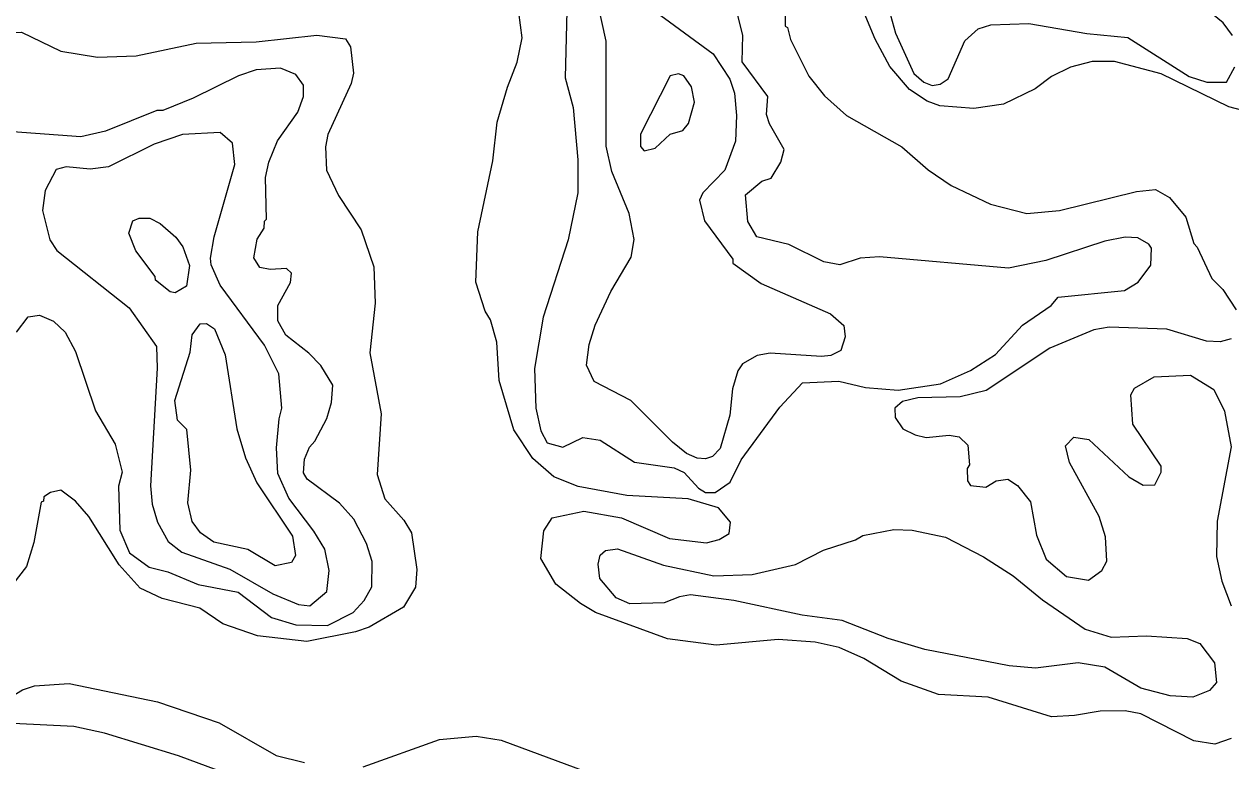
# Model space of a CAD drawing. Extents: x 763.2 to 816.8, y 7896.5 to 7952.7.
# Drawn here: x 785.528 to 788.764, y 7909.816 to 7911.794 of the extents above; entities that cross this region are included whole.
import ezdxf

# ---------------------------------------------------------------- set-up
doc = ezdxf.new("R2010")
doc.units = 0
doc.header["$LTSCALE"] = 0.064
doc.layers.add('1', color=7, linetype='Continuous', lineweight=25)
doc.layers.add('2', color=7, linetype='Continuous', lineweight=13)

msp = doc.modelspace()

# ---------------------------------------------------------------- linework, layer by layer
at = {"layer": '1'}
for points in [[(787.5682, 7911.8862), (787.5686, 7911.7885), (787.5749, 7911.7847), (787.5827, 7911.7527), (787.6326, 7911.6546), (787.6743, 7911.601), (787.7329, 7911.5489), (787.8814, 7911.4646), (787.9525, 7911.403), (788.0141, 7911.3608), (788.119, 7911.3103), (788.2168, 7911.286), (788.3041, 7911.294), (788.5111, 7911.345), (788.5621, 7911.3499), (788.5997, 7911.3289), (788.6429, 7911.2762), (788.6644, 7911.2051), (788.6741, 7911.1954), (788.7132, 7911.1112), (788.7423, 7911.0814), (788.7781, 7911.0271)], [(788.8131, 7911.5577), (788.7584, 7911.5719), (788.5776, 7911.6606), (788.452, 7911.6935), (788.3919, 7911.6933), (788.3343, 7911.6786), (788.2831, 7911.6531), (788.2392, 7911.6206), (788.1541, 7911.5788), (788.0747, 7911.567), (787.9832, 7911.5744), (787.9499, 7911.5869), (787.9019, 7911.6185), (787.8496, 7911.6804), (787.8105, 7911.7537), (787.763, 7911.8678)], [(788.7648, 7909.8762), (788.7214, 7909.8612), (788.6647, 7909.8705), (788.5224, 7909.9428), (788.4808, 7909.9511), (788.4132, 7909.9497), (788.3446, 7909.938), (788.2826, 7909.9351), (788.1134, 7909.9877), (787.9798, 7909.9949), (787.8802, 7910.0307), (787.7798, 7910.0914), (787.7138, 7910.1204), (787.6491, 7910.1352), (787.5496, 7910.1421), (787.3837, 7910.1273), (787.253, 7910.1438), (787.0601, 7910.2147), (787.0198, 7910.2385), (786.954, 7910.2905), (786.9131, 7910.3599), (786.9213, 7910.4343), (786.9438, 7910.4685), (787.0288, 7910.4871), (787.1297, 7910.4685), (787.2588, 7910.4135), (787.3574, 7910.4018), (787.392, 7910.4106), (787.4185, 7910.4267), (787.422, 7910.4576), (787.3902, 7910.4956), (787.3081, 7910.5201), (787.1438, 7910.5284), (787.0138, 7910.5528), (786.9481, 7910.579), (786.892, 7910.628), (786.841, 7910.7051), (786.8012, 7910.8372), (786.7949, 7910.9406), (786.7785, 7910.9999), (786.7644, 7911.0233), (786.7387, 7911.101), (786.7442, 7911.2364), (786.7843, 7911.4273), (786.7966, 7911.5305), (786.8235, 7911.6245), (786.8503, 7911.6919), (786.8633, 7911.7569), (786.8545, 7911.8249)], [(785.3528, 7911.7563), (785.3952, 7911.7527), (785.4633, 7911.7693), (785.52, 7911.7723), (785.626, 7911.7215), (785.7239, 7911.705)], [(785.7239, 7911.705), (785.8279, 7911.7089), (785.9892, 7911.7429), (786.1494, 7911.7462), (786.3129, 7911.7641), (786.389, 7911.7546), (786.4025, 7911.7326), (786.4112, 7911.6625), (786.4047, 7911.6346), (786.3424, 7911.4972), (786.336, 7911.4643), (786.3389, 7911.4023), (786.3705, 7911.3337), (786.4311, 7911.2415), (786.4657, 7911.1429), (786.469, 7911.0451), (786.4543, 7910.9121), (786.4855, 7910.7478), (786.474, 7910.585), (786.4949, 7910.5194), (786.5462, 7910.4625), (786.5661, 7910.429), (786.5808, 7910.3304), (786.5775, 7910.2824), (786.5454, 7910.2288), (786.4525, 7910.1758), (786.4165, 7910.163), (786.2859, 7910.1372), (786.1535, 7910.1524), (786.0606, 7910.1846), (785.999, 7910.2264), (785.8981, 7910.2524), (785.8386, 7910.2798), (785.7828, 7910.3423), (785.7009, 7910.4726), (785.6654, 7910.5135), (785.6255, 7910.543), (785.598, 7910.5369), (785.5806, 7910.5253), (785.5795, 7910.5139), (785.5732, 7910.5106), (785.5534, 7910.4027), (785.5341, 7910.3385), (785.4824, 7910.2715)], [(788.7646, 7910.9493), (788.7353, 7910.941), (788.6985, 7910.9427), (788.5924, 7910.9749), (788.438, 7910.9803), (788.3968, 7910.9736), (788.2786, 7910.9243), (788.1076, 7910.811), (788.0383, 7910.7933), (787.9245, 7910.7909), (787.8837, 7910.7814), (787.8625, 7910.763), (787.8638, 7910.7381), (787.8841, 7910.7079), (787.917, 7910.6912), (787.9466, 7910.6846), (788.0085, 7910.6906), (788.0351, 7910.6858), (788.0582, 7910.6638), (788.063, 7910.6109), (788.0568, 7910.6014), (788.0576, 7910.5681), (788.066, 7910.5558), (788.1068, 7910.5514), (788.1346, 7910.5678), (788.1662, 7910.5727), (788.1918, 7910.5555), (788.2263, 7910.5119), (788.2426, 7910.4224), (788.2688, 7910.3576), (788.3234, 7910.3112), (788.3821, 7910.3015), (788.4178, 7910.3277), (788.4311, 7910.3525), (788.4283, 7910.4182), (788.4106, 7910.4727), (788.3311, 7910.617), (788.3203, 7910.6617), (788.3427, 7910.6856), (788.3828, 7910.6795), (788.4906, 7910.5793), (788.5285, 7910.5565), (788.5599, 7910.5577)], [(788.5052, 7910.8168), (788.5586, 7910.8471), (788.6554, 7910.8521), (788.7182, 7910.8129), (788.7467, 7910.7551), (788.7648, 7910.6594), (788.7273, 7910.4601), (788.7255, 7910.3647), (788.7402, 7910.299), (788.7649, 7910.2325)], [(788.5599, 7910.5577), (788.5774, 7910.5916), (788.5775, 7910.6074), (788.5016, 7910.7204), (788.4955, 7910.7986), (788.5052, 7910.8168)], [(785.2834, 7909.92), (785.3985, 7909.9317), (785.5235, 7910.0069), (785.5554, 7910.0183), (785.6483, 7910.0241), (785.8849, 7909.9746)], [(785.8849, 7909.9746), (786.0507, 7909.9182), (786.2038, 7909.8312), (786.2793, 7909.8119)], [(786.4371, 7909.8007), (786.6416, 7909.8741), (786.7402, 7909.8824), (786.8066, 7909.8723), (787.0314, 7909.7887)]]:
    msp.add_lwpolyline(points, dxfattribs=at)
at = {"layer": '2'}
for points in [[(788.7682, 7911.7636), (788.7434, 7911.797), (788.6678, 7911.8596), (788.6318, 7911.9006), (788.5812, 7911.9772), (788.5579, 7912.0706), (788.5612, 7912.146), (788.5546, 7912.1651), (788.5546, 7912.2546), (788.5676, 7912.296), (788.5956, 7912.3144), (788.6304, 7912.3107), (788.6622, 7912.2777), (788.696, 7912.2182), (788.7253, 7912.1871), (788.786, 7912.148)], [(788.0057, 7912.2375), (787.974, 7912.1189), (787.8642, 7911.9801), (787.8486, 7911.9342), (787.8508, 7911.8182), (787.8649, 7911.7693), (787.9136, 7911.6612), (787.9402, 7911.638), (787.9626, 7911.6296), (787.9848, 7911.6323), (788.0059, 7911.6469), (788.0502, 7911.7489), (788.0867, 7911.7813), (788.1202, 7911.792), (788.2226, 7911.7952), (788.3779, 7911.7691), (788.4881, 7911.7576), (788.6519, 7911.6531), (788.6992, 7911.6377), (788.752, 7911.6383), (788.7748, 7911.6794)], [(787.4274, 7910.8149), (787.4204, 7910.7446), (787.3941, 7910.6552), (787.3741, 7910.6334), (787.3548, 7910.6271), (787.3326, 7910.6286), (787.3043, 7910.6419), (787.2663, 7910.6717), (787.1549, 7910.7841), (787.0561, 7910.8343), (787.0361, 7910.8783), (787.043, 7910.9336), (787.0593, 7910.9859), (787.101, 7911.0759), (787.1556, 7911.1686), (787.1641, 7911.2159), (787.1505, 7911.2858), (787.1039, 7911.3979), (787.0887, 7911.4662), (787.0885, 7911.7477), (787.0653, 7911.8536)], [(787.2082, 7911.8371), (787.3752, 7911.7143), (787.4202, 7911.6464), (787.433, 7911.6087), (787.4385, 7911.5487), (787.4353, 7911.4795), (787.407, 7911.4021), (787.3477, 7911.3411), (787.339, 7911.3218), (787.3519, 7911.2663), (787.4281, 7911.1627), (787.4279, 7911.1524), (787.5047, 7911.0977), (787.6901, 7911.0162), (787.7259, 7910.9849), (787.7297, 7910.9547), (787.7183, 7910.9183), (787.6908, 7910.9049), (787.6659, 7910.9015)], [(786.9834, 7911.8292), (786.9785, 7911.6498), (786.9997, 7911.5702), (787.013, 7911.4296), (787.013, 7911.3408), (786.9864, 7911.2146), (786.9192, 7911.0075), (786.8964, 7910.8694), (786.9, 7910.7634), (786.913, 7910.7019), (786.9307, 7910.6703), (786.9728, 7910.6584), (787.0262, 7910.6843), (787.0729, 7910.6775), (787.1649, 7910.6183), (787.2714, 7910.6027), (787.2977, 7910.5901), (787.3363, 7910.5486), (787.3554, 7910.5368), (787.3806, 7910.5367), (787.4213, 7910.5641), (787.4511, 7910.6249), (787.5542, 7910.7655), (787.6152, 7910.8307), (787.7124, 7910.8356), (787.7837, 7910.8189), (787.8717, 7910.8111), (787.985, 7910.8288), (788.0654, 7910.8639), (788.1332, 7910.9076), (788.2051, 7910.9857)], [(788.5496, 7911.1469), (788.5513, 7911.1926), (788.5444, 7911.2035), (788.5143, 7911.2199), (788.4806, 7911.2217), (788.4258, 7911.2116), (788.2679, 7911.1592), (788.1675, 7911.1385), (787.8216, 7911.1692), (787.7699, 7911.1659), (787.7157, 7911.148), (787.6727, 7911.1561), (787.5784, 7911.2021), (787.4923, 7911.223), (787.4686, 7911.2639), (787.4623, 7911.3355), (787.5057, 7911.3726), (787.5314, 7911.3807), (787.5572, 7911.423), (787.5662, 7911.4574), (787.5266, 7911.5261), (787.5183, 7911.5512), (787.5221, 7911.5995), (787.4536, 7911.6927), (787.4548, 7911.7641), (787.4403, 7911.8243)], [(786.2564, 7910.1817), (786.3416, 7910.1799), (786.4104, 7910.2149), (786.4394, 7910.2473), (786.46, 7910.2838), (786.4606, 7910.3515), (786.446, 7910.4001), (786.4118, 7910.4652), (786.3737, 7910.5085), (786.287, 7910.5729), (786.277, 7910.5893), (786.2799, 7910.6262), (786.2927, 7910.6585), (786.3071, 7910.6743), (786.3396, 7910.7352), (786.3522, 7910.7782), (786.3555, 7910.8251), (786.3234, 7910.8778), (786.2915, 7910.9112), (786.2291, 7910.9588), (786.2081, 7910.9977), (786.208, 7911.0387), (786.242, 7911.1003), (786.2448, 7911.1257), (786.231, 7911.1381), (786.1875, 7911.1349), (786.1594, 7911.1411), (786.1438, 7911.1666), (786.1524, 7911.2165), (786.1713, 7911.2466), (786.172, 7911.2647), (786.178, 7911.2708), (786.1749, 7911.3823), (786.1836, 7911.4231), (786.2071, 7911.4803), (786.2618, 7911.5572), (786.2766, 7911.5999), (786.2765, 7911.6303), (786.2561, 7911.6589), (786.2154, 7911.6756), (786.1498, 7911.6715), (786.1027, 7911.6555), (785.9811, 7911.5949), (785.8994, 7911.5625), (785.8836, 7911.5617), (785.7456, 7911.5067), (785.6793, 7911.4915), (785.4973, 7911.5046)], [(788.2051, 7910.9857), (788.2823, 7911.0387), (788.3009, 7911.0609), (788.4787, 7911.079), (788.5156, 7911.1009), (788.5496, 7911.1469)], [(785.5073, 7910.9675), (785.5384, 7911.0085), (785.5691, 7911.0131), (785.6062, 7910.9966), (785.6372, 7910.9668), (785.6656, 7910.9155), (785.7189, 7910.7562), (785.772, 7910.6662), (785.7902, 7910.5915), (785.7804, 7910.5535), (785.7838, 7910.4357), (785.81, 7910.3748), (785.8629, 7910.3363)], [(787.6659, 7910.9015), (787.5284, 7910.9111), (787.494, 7910.9042), (787.4541, 7910.8817), (787.442, 7910.8634), (787.4274, 7910.8149)], [(785.8629, 7910.3363), (785.9132, 7910.324), (785.9941, 7910.29), (786.1015, 7910.269), (786.1908, 7910.2017), (786.2564, 7910.1817)], [(786.1414, 7909.7561), (785.9415, 7909.8298), (785.743, 7909.8909), (785.6608, 7909.9089), (785.4985, 7909.9169), (785.417, 7909.904), (785.3476, 7909.8739), (785.3048, 7909.8352), (785.2147, 7909.6403)]]:
    msp.add_lwpolyline(points, dxfattribs=at)
for points in [[(787.3251, 7911.5841), (787.3172, 7911.6255), (787.2969, 7911.6554), (787.2827, 7911.6603), (787.2599, 7911.6553), (787.1811, 7911.4985), (787.1808, 7911.4658), (787.1906, 7911.4541), (787.2198, 7911.4606), (787.2606, 7911.4989), (787.2944, 7911.5084), (787.3092, 7911.5269)], [(786.0294, 7911.1477), (786.0271, 7911.1659), (786.0371, 7911.2228), (786.0927, 7911.4171), (786.0861, 7911.4742), (786.0532, 7911.5026), (785.9524, 7911.4972), (785.8759, 7911.4715), (785.7535, 7911.4108), (785.7048, 7911.4043), (785.6398, 7911.4108), (785.613, 7911.404), (785.5836, 7911.3473), (785.5766, 7911.2935), (785.5967, 7911.2146), (785.6154, 7911.1865), (785.809, 7911.0321), (785.8821, 7910.9285), (785.884, 7910.8709), (785.866, 7910.5546), (785.8709, 7910.5054), (785.8852, 7910.4574), (785.9138, 7910.4056), (785.9503, 7910.3769), (786.0789, 7910.3313), (786.1943, 7910.2647), (786.2636, 7910.2358), (786.2941, 7910.2327), (786.339, 7910.271), (786.3457, 7910.3277), (786.3339, 7910.3843), (786.3047, 7910.433), (786.2378, 7910.5212), (786.2078, 7910.5875), (786.2045, 7910.6565), (786.2111, 7910.7347), (786.2191, 7910.7634), (786.2106, 7910.8551), (786.172, 7910.932), (786.0533, 7911.0937)], [(785.8271, 7911.1852), (785.8085, 7911.2331), (785.8186, 7911.2659), (785.8359, 7911.2727), (785.8645, 7911.2727), (785.8928, 7911.2591), (785.9344, 7911.2223), (785.9531, 7911.1965), (785.971, 7911.1462), (785.9629, 7911.091), (785.9329, 7911.0728), (785.9196, 7911.0752), (785.8797, 7911.1065), (785.8787, 7911.1165)], [(785.9728, 7910.9133), (785.9778, 7910.9599), (785.9998, 7910.9899), (786.0164, 7910.9901), (786.0384, 7910.9762), (786.0664, 7910.9063), (786.098, 7910.7077), (786.1209, 7910.6296), (786.1514, 7910.5624), (786.2471, 7910.4198), (786.2554, 7910.368), (786.2443, 7910.3488), (786.2007, 7910.3397), (786.1278, 7910.3834), (786.0362, 7910.4036), (786.0002, 7910.4284), (785.9781, 7910.4588), (785.9663, 7910.5087), (785.9744, 7910.5965), (785.964, 7910.7058), (785.9385, 7910.7306), (785.9318, 7910.7841)], [(788.5381, 7910.1519), (788.6466, 7910.1452), (788.6811, 7910.1318), (788.7203, 7910.0795), (788.7255, 7910.027), (788.7069, 7910.0052), (788.6623, 7909.9877), (788.6016, 7909.9912), (788.5224, 7910.012), (788.4257, 7910.0684), (788.3541, 7910.0796), (788.2405, 7910.0649), (788.1693, 7910.0716), (787.9432, 7910.1158), (787.8453, 7910.1451), (787.7217, 7910.1933), (787.6146, 7910.2079), (787.4312, 7910.2471), (787.3148, 7910.2619), (787.2849, 7910.2572), (787.2439, 7910.2404), (787.1521, 7910.238), (787.1157, 7910.2538), (787.0718, 7910.3063), (787.0675, 7910.3447), (787.0726, 7910.3685), (787.0868, 7910.3815), (787.1186, 7910.3853), (787.2421, 7910.3419), (787.3773, 7910.3133), (787.4798, 7910.3163), (787.5968, 7910.3438), (787.6714, 7910.3817), (787.7577, 7910.4094), (787.777, 7910.4217), (787.8603, 7910.4378), (787.9096, 7910.4359), (787.9984, 7910.4167), (788.101, 7910.3639), (788.1799, 7910.313), (788.2593, 7910.2485), (788.3732, 7910.1704), (788.4429, 7910.1488)]]:
    msp.add_lwpolyline(points, close=True, dxfattribs=at)

doc.saveas('drawing.dxf')
